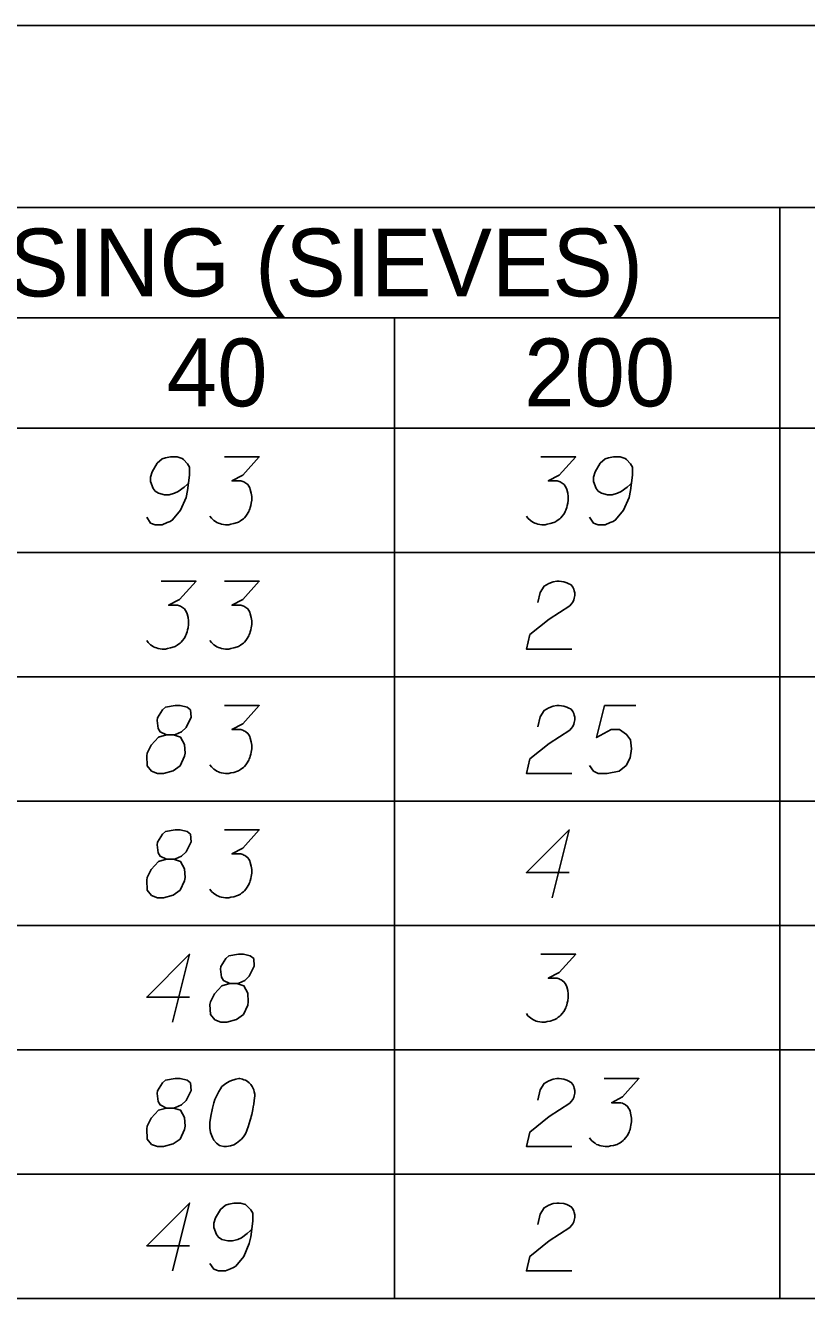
# Model space of a CAD drawing. Extents: x 2074207 to 2076812, y 516372 to 523312.
# Drawn here: x 2076678.5 to 2076733.8, y 519762.1 to 519852.1 of the extents above; entities that cross this region are included whole.
import ezdxf

# ---------------------------------------------------------------- set-up
doc = ezdxf.new("R2010")
doc.units = 0
for name, color, linetype in [('Prop DirtTable_ Soil Test Results - Outline (Major)', 7, 'Continuous'), ('Prop DirtTable_ Soil Test Results - Outline (Minor)', 7, 'Continuous'), ('Prop DirtTable_ Soil Test Results - Tx (Header - Small)', 7, 'Continuous'), ('Prop DirtTable_ Soil Test Results - Tx (Sample Data)', 7, 'Continuous')]:
    doc.layers.add(name, color=color, linetype=linetype)

msp = doc.modelspace()

# ---------------------------------------------------------------- linework, layer by layer
at = {"layer": 'Prop DirtTable_ Soil Test Results - Outline (Major)'}
for p, q in [((2076260.609, 519852.144), (2076811.903, 519852.144)), ((2076260.609, 519823.659), (2076811.903, 519823.659)), ((2076260.609, 519823.659), (2076811.903, 519823.659)), ((2076260.609, 519762.059), (2076811.903, 519762.059))]:
    msp.add_line(p, q, dxfattribs=at)
at = {"layer": 'Prop DirtTable_ Soil Test Results - Outline (Minor)'}
for p, q in [((2076260.609, 519839.259), (2076811.903, 519839.259)), ((2076731.93, 519839.259), (2076731.93, 519814.859)), ((2076526.074, 519831.459), (2076731.93, 519831.459)), ((2076704.671, 519831.459), (2076704.671, 519814.859)), ((2076260.609, 519814.859), (2076811.903, 519814.859)), ((2076260.609, 519814.859), (2076811.903, 519814.859)), ((2076704.671, 519814.859), (2076704.671, 519806.059)), ((2076731.93, 519814.859), (2076731.93, 519806.059)), ((2076260.609, 519806.059), (2076811.903, 519806.059)), ((2076260.609, 519806.059), (2076811.903, 519806.059)), ((2076704.671, 519806.059), (2076704.671, 519797.259)), ((2076731.93, 519806.059), (2076731.93, 519797.259)), ((2076260.609, 519797.259), (2076811.903, 519797.259)), ((2076260.609, 519797.259), (2076811.903, 519797.259)), ((2076704.671, 519797.259), (2076704.671, 519788.459)), ((2076731.93, 519797.259), (2076731.93, 519788.459)), ((2076260.609, 519788.459), (2076811.903, 519788.459)), ((2076260.609, 519788.459), (2076811.903, 519788.459)), ((2076704.671, 519788.459), (2076704.671, 519779.659)), ((2076731.93, 519788.459), (2076731.93, 519779.659)), ((2076260.609, 519779.659), (2076811.903, 519779.659)), ((2076260.609, 519779.659), (2076811.903, 519779.659)), ((2076704.671, 519779.659), (2076704.671, 519770.859)), ((2076731.93, 519779.659), (2076731.93, 519770.859)), ((2076260.609, 519770.859), (2076811.903, 519770.859)), ((2076260.609, 519770.859), (2076811.903, 519770.859)), ((2076704.671, 519770.859), (2076704.671, 519762.059)), ((2076731.93, 519770.859), (2076731.93, 519762.059)), ((2076260.609, 519762.059), (2076811.903, 519762.059))]:
    msp.add_line(p, q, dxfattribs=at)
at = {"layer": 'Prop DirtTable_ Soil Test Results - Tx (Sample Data)'}
for points in [[(2076687.116, 519817.348), (2076687.398, 519816.932), (2076687.715, 519816.818), (2076688.209, 519816.818), (2076688.562, 519816.97), (2076688.774, 519817.045), (2076688.95, 519817.159), (2076689.514, 519817.839), (2076689.902, 519818.746), (2076690.008, 519819.237), (2076690.149, 519820.333), (2076690.149, 519820.9), (2076690.008, 519821.127), (2076689.726, 519821.43), (2076689.62, 519821.505), (2076689.267, 519821.618), (2076688.809, 519821.618), (2076688.456, 519821.543), (2076688.209, 519821.467), (2076687.856, 519821.165), (2076687.504, 519820.56), (2076687.398, 519820.182), (2076687.398, 519819.88), (2076687.574, 519819.389), (2076687.715, 519819.2), (2076687.962, 519819.048), (2076688.386, 519818.935), (2076688.703, 519818.935), (2076689.091, 519819.048), (2076689.338, 519819.162), (2076689.761, 519819.464), (2076689.973, 519819.653), (2076690.079, 519819.767)], [(2076692.619, 519821.618), (2076695.088, 519821.618), (2076693.924, 519820.333), (2076693.148, 519819.918), (2076693.783, 519819.918), (2076693.924, 519819.88), (2076693.994, 519819.842), (2076694.065, 519819.804), (2076694.135, 519819.767), (2076694.277, 519819.653), (2076694.347, 519819.54), (2076694.418, 519819.426), (2076694.453, 519819.313), (2076694.523, 519819.048), (2076694.559, 519818.822), (2076694.559, 519818.708), (2076694.559, 519818.557), (2076694.523, 519818.33), (2076694.488, 519818.179), (2076694.453, 519818.028), (2076694.418, 519817.915), (2076694.382, 519817.839), (2076694.347, 519817.763), (2076694.312, 519817.688), (2076694.241, 519817.574), (2076694.135, 519817.423), (2076694.03, 519817.31), (2076693.959, 519817.234), (2076693.853, 519817.159), (2076693.747, 519817.083), (2076693.606, 519817.007), (2076693.536, 519816.97), (2076693.289, 519816.894), (2076693.077, 519816.856), (2076692.936, 519816.818), (2076692.689, 519816.818), (2076692.407, 519816.856), (2076692.301, 519816.894), (2076692.195, 519816.932), (2076692.089, 519816.97), (2076691.984, 519817.045), (2076691.878, 519817.121), (2076691.701, 519817.272), (2076691.596, 519817.423)], [(2076715.019, 519821.618), (2076717.488, 519821.618), (2076716.324, 519820.333), (2076715.548, 519819.918), (2076716.183, 519819.918), (2076716.324, 519819.88), (2076716.394, 519819.842), (2076716.465, 519819.804), (2076716.535, 519819.767), (2076716.677, 519819.653), (2076716.747, 519819.54), (2076716.818, 519819.426), (2076716.853, 519819.313), (2076716.923, 519819.048), (2076716.959, 519818.822), (2076716.959, 519818.708), (2076716.959, 519818.557), (2076716.923, 519818.33), (2076716.888, 519818.179), (2076716.853, 519818.028), (2076716.818, 519817.915), (2076716.782, 519817.839), (2076716.747, 519817.763), (2076716.712, 519817.688), (2076716.641, 519817.574), (2076716.535, 519817.423), (2076716.43, 519817.31), (2076716.359, 519817.234), (2076716.253, 519817.159), (2076716.147, 519817.083), (2076716.006, 519817.007), (2076715.936, 519816.97), (2076715.689, 519816.894), (2076715.477, 519816.856), (2076715.336, 519816.818), (2076715.089, 519816.818), (2076714.807, 519816.856), (2076714.701, 519816.894), (2076714.595, 519816.932), (2076714.489, 519816.97), (2076714.384, 519817.045), (2076714.278, 519817.121), (2076714.101, 519817.272), (2076713.996, 519817.423)], [(2076718.476, 519817.348), (2076718.758, 519816.932), (2076719.075, 519816.818), (2076719.569, 519816.818), (2076719.922, 519816.97), (2076720.134, 519817.045), (2076720.31, 519817.159), (2076720.874, 519817.839), (2076721.262, 519818.746), (2076721.368, 519819.237), (2076721.509, 519820.333), (2076721.509, 519820.9), (2076721.368, 519821.127), (2076721.086, 519821.43), (2076720.98, 519821.505), (2076720.627, 519821.618), (2076720.169, 519821.618), (2076719.816, 519821.543), (2076719.569, 519821.467), (2076719.216, 519821.165), (2076718.864, 519820.56), (2076718.758, 519820.182), (2076718.758, 519819.88), (2076718.934, 519819.389), (2076719.075, 519819.2), (2076719.322, 519819.048), (2076719.746, 519818.935), (2076720.063, 519818.935), (2076720.451, 519819.048), (2076720.698, 519819.162), (2076721.121, 519819.464), (2076721.333, 519819.653), (2076721.439, 519819.767)], [(2076688.139, 519812.818), (2076690.608, 519812.818), (2076689.444, 519811.533), (2076688.668, 519811.118), (2076689.303, 519811.118), (2076689.444, 519811.08), (2076689.514, 519811.042), (2076689.585, 519811.004), (2076689.655, 519810.967), (2076689.797, 519810.853), (2076689.867, 519810.74), (2076689.938, 519810.626), (2076689.973, 519810.513), (2076690.043, 519810.248), (2076690.079, 519810.022), (2076690.079, 519809.908), (2076690.079, 519809.757), (2076690.043, 519809.53), (2076690.008, 519809.379), (2076689.973, 519809.228), (2076689.938, 519809.115), (2076689.902, 519809.039), (2076689.867, 519808.963), (2076689.832, 519808.888), (2076689.761, 519808.774), (2076689.655, 519808.623), (2076689.55, 519808.51), (2076689.479, 519808.434), (2076689.373, 519808.359), (2076689.267, 519808.283), (2076689.126, 519808.207), (2076689.056, 519808.17), (2076688.809, 519808.094), (2076688.597, 519808.056), (2076688.456, 519808.018), (2076688.209, 519808.018), (2076687.927, 519808.056), (2076687.821, 519808.094), (2076687.715, 519808.132), (2076687.609, 519808.17), (2076687.504, 519808.245), (2076687.398, 519808.321), (2076687.221, 519808.472), (2076687.116, 519808.623)], [(2076692.619, 519812.818), (2076695.088, 519812.818), (2076693.924, 519811.533), (2076693.148, 519811.118), (2076693.783, 519811.118), (2076693.924, 519811.08), (2076693.994, 519811.042), (2076694.065, 519811.004), (2076694.135, 519810.967), (2076694.277, 519810.853), (2076694.347, 519810.74), (2076694.418, 519810.626), (2076694.453, 519810.513), (2076694.523, 519810.248), (2076694.559, 519810.022), (2076694.559, 519809.908), (2076694.559, 519809.757), (2076694.523, 519809.53), (2076694.488, 519809.379), (2076694.453, 519809.228), (2076694.418, 519809.115), (2076694.382, 519809.039), (2076694.347, 519808.963), (2076694.312, 519808.888), (2076694.241, 519808.774), (2076694.135, 519808.623), (2076694.03, 519808.51), (2076693.959, 519808.434), (2076693.853, 519808.359), (2076693.747, 519808.283), (2076693.606, 519808.207), (2076693.536, 519808.17), (2076693.289, 519808.094), (2076693.077, 519808.056), (2076692.936, 519808.018), (2076692.689, 519808.018), (2076692.407, 519808.056), (2076692.301, 519808.094), (2076692.195, 519808.132), (2076692.089, 519808.17), (2076691.984, 519808.245), (2076691.878, 519808.321), (2076691.701, 519808.472), (2076691.596, 519808.623)], [(2076714.807, 519811.307), (2076714.983, 519812.025), (2076715.266, 519812.478), (2076715.583, 519812.667), (2076715.9, 519812.781), (2076716.147, 519812.818), (2076716.324, 519812.818), (2076716.641, 519812.781), (2076716.853, 519812.705), (2076716.959, 519812.667), (2076717.17, 519812.554), (2076717.276, 519812.403), (2076717.347, 519812.252), (2076717.382, 519812.138), (2076717.417, 519811.987), (2076717.417, 519811.798), (2076717.382, 519811.609), (2076717.347, 519811.496), (2076717.276, 519811.344), (2076717.17, 519811.193), (2076717.065, 519811.08), (2076715.618, 519810.135), (2076714.243, 519809.039), (2076713.996, 519808.018), (2076717.206, 519808.018)], [(2076688.527, 519801.94), (2076689.02, 519801.94), (2076689.162, 519801.978), (2076689.585, 519802.167), (2076689.902, 519802.469), (2076690.255, 519803.187), (2076690.22, 519803.716), (2076689.973, 519803.905), (2076689.479, 519804.018), (2076689.126, 519804.018), (2076688.456, 519803.905), (2076688.244, 519803.716), (2076687.892, 519803.149), (2076687.856, 519802.96), (2076687.927, 519802.393), (2076688.068, 519802.167), (2076688.527, 519801.94), (2076687.962, 519801.789), (2076687.433, 519801.222), (2076687.151, 519800.655), (2076687.116, 519800.466), (2076687.151, 519799.748), (2076687.468, 519799.37), (2076687.892, 519799.218), (2076688.315, 519799.218), (2076688.985, 519799.407), (2076689.479, 519799.748), (2076689.797, 519800.428), (2076689.832, 519800.655), (2076689.797, 519801.259), (2076689.514, 519801.789), (2076689.02, 519801.94)], [(2076692.619, 519804.018), (2076695.088, 519804.018), (2076693.924, 519802.733), (2076693.148, 519802.318), (2076693.783, 519802.318), (2076693.924, 519802.28), (2076693.994, 519802.242), (2076694.065, 519802.204), (2076694.135, 519802.167), (2076694.277, 519802.053), (2076694.347, 519801.94), (2076694.418, 519801.826), (2076694.453, 519801.713), (2076694.523, 519801.448), (2076694.559, 519801.222), (2076694.559, 519801.108), (2076694.559, 519800.957), (2076694.523, 519800.73), (2076694.488, 519800.579), (2076694.453, 519800.428), (2076694.418, 519800.315), (2076694.382, 519800.239), (2076694.347, 519800.163), (2076694.312, 519800.088), (2076694.241, 519799.974), (2076694.135, 519799.823), (2076694.03, 519799.71), (2076693.959, 519799.634), (2076693.853, 519799.559), (2076693.747, 519799.483), (2076693.606, 519799.407), (2076693.536, 519799.37), (2076693.289, 519799.294), (2076693.077, 519799.256), (2076692.936, 519799.218), (2076692.689, 519799.218), (2076692.407, 519799.256), (2076692.301, 519799.294), (2076692.195, 519799.332), (2076692.089, 519799.37), (2076691.984, 519799.445), (2076691.878, 519799.521), (2076691.701, 519799.672), (2076691.596, 519799.823)], [(2076714.807, 519802.507), (2076714.983, 519803.225), (2076715.266, 519803.678), (2076715.583, 519803.867), (2076715.9, 519803.981), (2076716.147, 519804.018), (2076716.324, 519804.018), (2076716.641, 519803.981), (2076716.853, 519803.905), (2076716.959, 519803.867), (2076717.17, 519803.754), (2076717.276, 519803.603), (2076717.347, 519803.452), (2076717.382, 519803.338), (2076717.417, 519803.187), (2076717.417, 519802.998), (2076717.382, 519802.809), (2076717.347, 519802.696), (2076717.276, 519802.544), (2076717.17, 519802.393), (2076717.065, 519802.28), (2076715.618, 519801.335), (2076714.243, 519800.239), (2076713.996, 519799.218), (2076717.206, 519799.218)], [(2076721.756, 519804.018), (2076719.534, 519804.018), (2076718.969, 519801.751), (2076719.992, 519802.318), (2076720.592, 519802.318), (2076721.086, 519801.978), (2076721.368, 519801.6), (2076721.439, 519800.957), (2076721.333, 519800.315), (2076721.051, 519799.785), (2076720.557, 519799.37), (2076719.71, 519799.218), (2076719.075, 519799.218), (2076718.758, 519799.37), (2076718.476, 519799.785)], [(2076688.527, 519793.14), (2076689.02, 519793.14), (2076689.162, 519793.178), (2076689.585, 519793.367), (2076689.902, 519793.669), (2076690.255, 519794.387), (2076690.22, 519794.916), (2076689.973, 519795.105), (2076689.479, 519795.218), (2076689.126, 519795.218), (2076688.456, 519795.105), (2076688.244, 519794.916), (2076687.892, 519794.349), (2076687.856, 519794.16), (2076687.927, 519793.593), (2076688.068, 519793.367), (2076688.527, 519793.14), (2076687.962, 519792.989), (2076687.433, 519792.422), (2076687.151, 519791.855), (2076687.116, 519791.666), (2076687.151, 519790.948), (2076687.468, 519790.57), (2076687.892, 519790.418), (2076688.315, 519790.418), (2076688.985, 519790.607), (2076689.479, 519790.948), (2076689.797, 519791.628), (2076689.832, 519791.855), (2076689.797, 519792.459), (2076689.514, 519792.989), (2076689.02, 519793.14)], [(2076692.619, 519795.218), (2076695.088, 519795.218), (2076693.924, 519793.933), (2076693.148, 519793.518), (2076693.783, 519793.518), (2076693.924, 519793.48), (2076693.994, 519793.442), (2076694.065, 519793.404), (2076694.135, 519793.367), (2076694.277, 519793.253), (2076694.347, 519793.14), (2076694.418, 519793.026), (2076694.453, 519792.913), (2076694.523, 519792.648), (2076694.559, 519792.422), (2076694.559, 519792.308), (2076694.559, 519792.157), (2076694.523, 519791.93), (2076694.488, 519791.779), (2076694.453, 519791.628), (2076694.418, 519791.515), (2076694.382, 519791.439), (2076694.347, 519791.363), (2076694.312, 519791.288), (2076694.241, 519791.174), (2076694.135, 519791.023), (2076694.03, 519790.91), (2076693.959, 519790.834), (2076693.853, 519790.759), (2076693.747, 519790.683), (2076693.606, 519790.607), (2076693.536, 519790.57), (2076693.289, 519790.494), (2076693.077, 519790.456), (2076692.936, 519790.418), (2076692.689, 519790.418), (2076692.407, 519790.456), (2076692.301, 519790.494), (2076692.195, 519790.532), (2076692.089, 519790.57), (2076691.984, 519790.645), (2076691.878, 519790.721), (2076691.701, 519790.872), (2076691.596, 519791.023)], [(2076717.029, 519792.195), (2076713.996, 519792.195), (2076717.029, 519795.218), (2076715.83, 519790.418)], [(2076690.149, 519783.395), (2076687.116, 519783.395), (2076690.149, 519786.418), (2076688.95, 519781.618)], [(2076693.007, 519784.34), (2076693.5, 519784.34), (2076693.642, 519784.378), (2076694.065, 519784.567), (2076694.382, 519784.869), (2076694.735, 519785.587), (2076694.7, 519786.116), (2076694.453, 519786.305), (2076693.959, 519786.418), (2076693.606, 519786.418), (2076692.936, 519786.305), (2076692.724, 519786.116), (2076692.372, 519785.549), (2076692.336, 519785.36), (2076692.407, 519784.793), (2076692.548, 519784.567), (2076693.007, 519784.34), (2076692.442, 519784.189), (2076691.913, 519783.622), (2076691.631, 519783.055), (2076691.596, 519782.866), (2076691.631, 519782.148), (2076691.948, 519781.77), (2076692.372, 519781.618), (2076692.795, 519781.618), (2076693.465, 519781.807), (2076693.959, 519782.148), (2076694.277, 519782.828), (2076694.312, 519783.055), (2076694.277, 519783.659), (2076693.994, 519784.189), (2076693.5, 519784.34)], [(2076715.019, 519786.418), (2076717.488, 519786.418), (2076716.324, 519785.133), (2076715.548, 519784.718), (2076716.183, 519784.718), (2076716.324, 519784.68), (2076716.394, 519784.642), (2076716.465, 519784.604), (2076716.535, 519784.567), (2076716.677, 519784.453), (2076716.747, 519784.34), (2076716.818, 519784.226), (2076716.853, 519784.113), (2076716.923, 519783.848), (2076716.959, 519783.622), (2076716.959, 519783.508), (2076716.959, 519783.357), (2076716.923, 519783.13), (2076716.888, 519782.979), (2076716.853, 519782.828), (2076716.818, 519782.715), (2076716.782, 519782.639), (2076716.747, 519782.563), (2076716.712, 519782.488), (2076716.641, 519782.374), (2076716.535, 519782.223), (2076716.43, 519782.11), (2076716.359, 519782.034), (2076716.253, 519781.959), (2076716.147, 519781.883), (2076716.006, 519781.807), (2076715.936, 519781.77), (2076715.689, 519781.694), (2076715.477, 519781.656), (2076715.336, 519781.618), (2076715.089, 519781.618), (2076714.807, 519781.656), (2076714.701, 519781.694), (2076714.595, 519781.732), (2076714.489, 519781.77), (2076714.384, 519781.845), (2076714.278, 519781.921), (2076714.101, 519782.072), (2076713.996, 519782.223)], [(2076688.527, 519775.54), (2076689.02, 519775.54), (2076689.162, 519775.578), (2076689.585, 519775.767), (2076689.902, 519776.069), (2076690.255, 519776.787), (2076690.22, 519777.316), (2076689.973, 519777.505), (2076689.479, 519777.618), (2076689.126, 519777.618), (2076688.456, 519777.505), (2076688.244, 519777.316), (2076687.892, 519776.749), (2076687.856, 519776.56), (2076687.927, 519775.993), (2076688.068, 519775.767), (2076688.527, 519775.54), (2076687.962, 519775.389), (2076687.433, 519774.822), (2076687.151, 519774.255), (2076687.116, 519774.066), (2076687.151, 519773.348), (2076687.468, 519772.97), (2076687.892, 519772.818), (2076688.315, 519772.818), (2076688.985, 519773.007), (2076689.479, 519773.348), (2076689.797, 519774.028), (2076689.832, 519774.255), (2076689.797, 519774.859), (2076689.514, 519775.389), (2076689.02, 519775.54)], [(2076693.712, 519777.618), (2076693.642, 519777.618), (2076693.43, 519777.581), (2076693.289, 519777.543), (2076693.183, 519777.505), (2076693.007, 519777.43), (2076692.795, 519777.316), (2076692.619, 519777.203), (2076692.442, 519777.052), (2076692.336, 519776.9), (2076692.231, 519776.711), (2076692.125, 519776.522), (2076692.019, 519776.296), (2076691.948, 519776.144), (2076691.878, 519775.918), (2076691.772, 519775.54), (2076691.666, 519774.973), (2076691.596, 519774.519), (2076691.596, 519774.104), (2076691.631, 519773.801), (2076691.772, 519773.461), (2076691.878, 519773.272), (2076692.054, 519773.045), (2076692.266, 519772.894), (2076692.372, 519772.856), (2076692.583, 519772.818), (2076692.76, 519772.818), (2076693.042, 519772.856), (2076693.289, 519772.932), (2076693.465, 519773.045), (2076693.712, 519773.234), (2076693.818, 519773.348), (2076693.959, 519773.499), (2076694.065, 519773.65), (2076694.135, 519773.763), (2076694.206, 519773.952), (2076694.241, 519774.028), (2076694.312, 519774.217), (2076694.382, 519774.444), (2076694.453, 519774.67), (2076694.488, 519774.822), (2076694.523, 519774.935), (2076694.559, 519775.086), (2076694.629, 519775.426), (2076694.665, 519775.615), (2076694.7, 519775.804), (2076694.735, 519776.069), (2076694.77, 519776.409), (2076694.77, 519776.522), (2076694.735, 519776.674), (2076694.7, 519776.825), (2076694.594, 519777.052), (2076694.488, 519777.203), (2076694.382, 519777.316), (2076694.241, 519777.43), (2076694.1, 519777.505), (2076693.994, 519777.543), (2076693.889, 519777.581), (2076693.712, 519777.618)], [(2076714.807, 519776.107), (2076714.983, 519776.825), (2076715.266, 519777.278), (2076715.583, 519777.467), (2076715.9, 519777.581), (2076716.147, 519777.618), (2076716.324, 519777.618), (2076716.641, 519777.581), (2076716.853, 519777.505), (2076716.959, 519777.467), (2076717.17, 519777.354), (2076717.276, 519777.203), (2076717.347, 519777.052), (2076717.382, 519776.938), (2076717.417, 519776.787), (2076717.417, 519776.598), (2076717.382, 519776.409), (2076717.347, 519776.296), (2076717.276, 519776.144), (2076717.17, 519775.993), (2076717.065, 519775.88), (2076715.618, 519774.935), (2076714.243, 519773.839), (2076713.996, 519772.818), (2076717.206, 519772.818)], [(2076719.499, 519777.618), (2076721.968, 519777.618), (2076720.804, 519776.333), (2076720.028, 519775.918), (2076720.663, 519775.918), (2076720.804, 519775.88), (2076720.874, 519775.842), (2076720.945, 519775.804), (2076721.015, 519775.767), (2076721.157, 519775.653), (2076721.227, 519775.54), (2076721.298, 519775.426), (2076721.333, 519775.313), (2076721.403, 519775.048), (2076721.439, 519774.822), (2076721.439, 519774.708), (2076721.439, 519774.557), (2076721.403, 519774.33), (2076721.368, 519774.179), (2076721.333, 519774.028), (2076721.298, 519773.915), (2076721.262, 519773.839), (2076721.227, 519773.763), (2076721.192, 519773.688), (2076721.121, 519773.574), (2076721.015, 519773.423), (2076720.91, 519773.31), (2076720.839, 519773.234), (2076720.733, 519773.159), (2076720.627, 519773.083), (2076720.486, 519773.007), (2076720.416, 519772.97), (2076720.169, 519772.894), (2076719.957, 519772.856), (2076719.816, 519772.818), (2076719.569, 519772.818), (2076719.287, 519772.856), (2076719.181, 519772.894), (2076719.075, 519772.932), (2076718.969, 519772.97), (2076718.864, 519773.045), (2076718.758, 519773.121), (2076718.581, 519773.272), (2076718.476, 519773.423)], [(2076690.149, 519765.795), (2076687.116, 519765.795), (2076690.149, 519768.818), (2076688.95, 519764.018)], [(2076691.596, 519764.548), (2076691.878, 519764.132), (2076692.195, 519764.018), (2076692.689, 519764.018), (2076693.042, 519764.17), (2076693.254, 519764.245), (2076693.43, 519764.359), (2076693.994, 519765.039), (2076694.382, 519765.946), (2076694.488, 519766.437), (2076694.629, 519767.533), (2076694.629, 519768.1), (2076694.488, 519768.327), (2076694.206, 519768.63), (2076694.1, 519768.705), (2076693.747, 519768.818), (2076693.289, 519768.818), (2076692.936, 519768.743), (2076692.689, 519768.667), (2076692.336, 519768.365), (2076691.984, 519767.76), (2076691.878, 519767.382), (2076691.878, 519767.08), (2076692.054, 519766.589), (2076692.195, 519766.4), (2076692.442, 519766.248), (2076692.866, 519766.135), (2076693.183, 519766.135), (2076693.571, 519766.248), (2076693.818, 519766.362), (2076694.241, 519766.664), (2076694.453, 519766.853), (2076694.559, 519766.967)], [(2076714.807, 519767.307), (2076714.983, 519768.025), (2076715.266, 519768.478), (2076715.583, 519768.667), (2076715.9, 519768.781), (2076716.147, 519768.818), (2076716.324, 519768.818), (2076716.641, 519768.781), (2076716.853, 519768.705), (2076716.959, 519768.667), (2076717.17, 519768.554), (2076717.276, 519768.403), (2076717.347, 519768.252), (2076717.382, 519768.138), (2076717.417, 519767.987), (2076717.417, 519767.798), (2076717.382, 519767.609), (2076717.347, 519767.496), (2076717.276, 519767.344), (2076717.17, 519767.193), (2076717.065, 519767.08), (2076715.618, 519766.135), (2076714.243, 519765.039), (2076713.996, 519764.018), (2076717.206, 519764.018)]]:
    msp.add_lwpolyline(points, dxfattribs=at)

# ---------------------------------------------------------------- texts
at = {"layer": 'Prop DirtTable_ Soil Test Results - Tx (Header - Small)'}
for s, height, p in [('% PASSING (SIEVES)', 4.79998, (2076656.984, 519832.969)), ('40', 4.8, (2076688.534, 519825.194)), ('200', 4.8, (2076713.832, 519825.194))]:
    msp.add_text(s, height=height, dxfattribs=at).set_placement(p)

doc.saveas('drawing.dxf')
